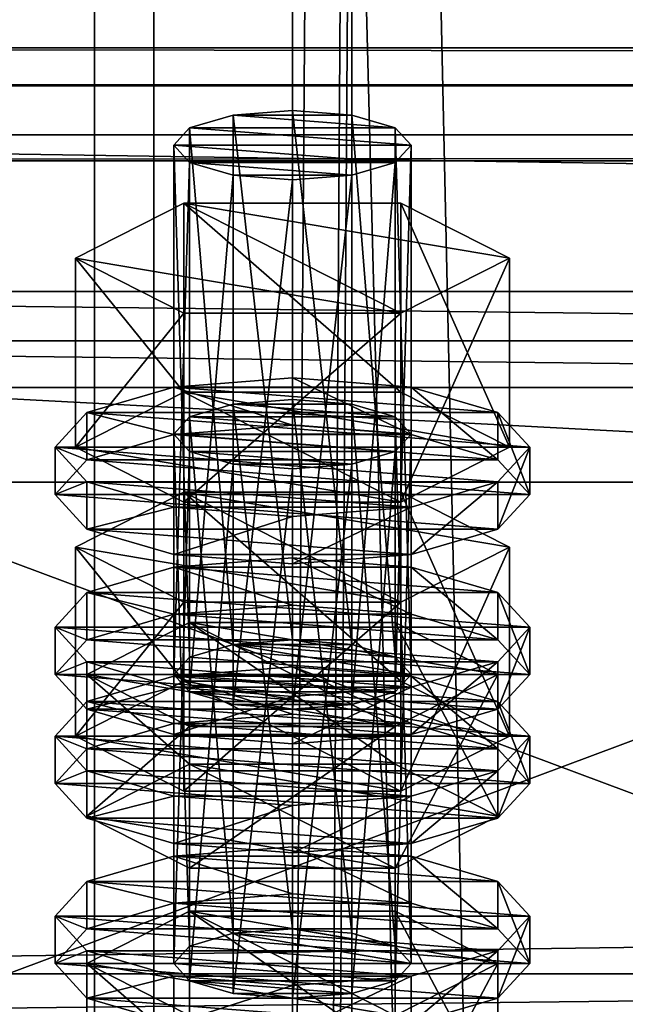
# Model space of a CAD drawing. Header units: millimetres. Extents: x 60485 to 71303, y 100 to 16900.
# Tile 709 of 1056: x 60566 to 60597, y 9918 to 9968. Entities that reach past the tile are written whole.
import ezdxf

# ---------------------------------------------------------------- set-up
doc = ezdxf.new("R2010")
doc.units = ezdxf.units.MM
for name, color, linetype in [('13', 7, 'Continuous'), ('3', 7, 'Continuous'), ('4', 7, 'Continuous'), ('6', 7, 'Continuous'), ('9', 7, 'Continuous')]:
    doc.layers.add(name, color=color, linetype=linetype)

msp = doc.modelspace()

# ---------------------------------------------------------------- meshes
at = {"layer": '13', "color": 20}
mesh = msp.add_polyface(dxfattribs=at)
corners = [(60580, 9960.148, 5210.687), (60577, 9960.383, 5211.456), (60577, 9933.606, 5219.642), (60574.804, 9961.025, 5213.556), (60574.804, 9934.248, 5221.743), (60574, 9961.902, 5216.425), (60574, 9935.125, 5224.612), (60574.804, 9962.779, 5219.294), (60574.804, 9936.002, 5227.48), (60577, 9963.421, 5221.394), (60577, 9936.644, 5229.581), (60580, 9963.656, 5222.163), (60580, 9936.879, 5230.349), (60583, 9960.383, 5211.456), (60585.196, 9961.025, 5213.556), (60586, 9961.902, 5216.425), (60585.196, 9962.779, 5219.294), (60583, 9963.421, 5221.394), (60585.485, 9953.402, 5209.09), (60574.515, 9953.402, 5209.09), (60574.515, 9943.839, 5212.013), (60569.03, 9956.18, 5218.174), (60569.03, 9946.617, 5221.098), (60574.515, 9958.958, 5227.259), (60574.515, 9949.394, 5230.183), (60585.485, 9949.394, 5230.183), (60585.485, 9943.839, 5212.013), (60569.608, 9944.863, 5215.36), (60568, 9946.617, 5221.098), (60568, 9944.226, 5221.829), (60569.608, 9942.472, 5216.091), (60569.608, 9948.371, 5226.836), (60569.608, 9945.98, 5227.567), (60574, 9949.655, 5231.036), (60574, 9947.265, 5231.767), (60580, 9950.125, 5232.574), (60580, 9947.735, 5233.305), (60574, 9943.579, 5211.16), (60586, 9943.579, 5211.16), (60590.392, 9944.863, 5215.36), (60592, 9946.617, 5221.098), (60590.392, 9948.371, 5226.836), (60586, 9949.655, 5231.036), (60586, 9947.265, 5231.767), (60590.392, 9945.98, 5227.567), (60592, 9944.226, 5221.829), (60577, 9945.764, 5163.641), (60583, 9945.764, 5163.641), (60574.804, 9946.406, 5165.741), (60585.196, 9946.406, 5165.741), (60574, 9947.283, 5168.61), (60586, 9947.283, 5168.61), (60574.804, 9948.16, 5171.479), (60585.196, 9948.16, 5171.479), (60577, 9948.802, 5173.579)]
mesh.append_faces([[corners[k] for k in face] for face in [(9, 12, 10, 10), (13, 1, 0, 0), (9, 17, 11, 11), (19, 22, 20, 20), (21, 24, 22, 22), (23, 25, 24, 24), (18, 21, 19, 19), (22, 26, 20, 20), (27, 29, 30, 30), (28, 32, 29, 29), (31, 34, 32, 32), (33, 36, 34, 34), (33, 42, 35, 35), (43, 34, 36, 36)]], dxfattribs={"vtx0": -1, "color": 20})
mesh.append_faces([[corners[k] for k in face] for face in [(1, 13, 3, 3), (3, 14, 5, 5), (5, 15, 7, 7), (7, 16, 9, 9), (21, 18, 23, 23), (24, 26, 22, 22), (37, 38, 27, 27), (27, 39, 28, 28), (28, 40, 31, 31), (31, 41, 33, 33), (34, 44, 32, 32), (32, 45, 29, 29), (46, 47, 48, 48), (48, 49, 50, 50), (50, 51, 52, 52), (52, 53, 54, 54)]], dxfattribs={"vtx0": -1, "vtx1": -1, "color": 20})
mesh.append_faces([[corners[k] for k in face] for face in [(0, 1, 2, 2), (1, 3, 4, 4), (3, 5, 6, 6), (5, 7, 8, 8), (7, 9, 10, 10), (9, 11, 12, 12), (18, 19, 20, 20), (19, 21, 22, 22), (21, 23, 24, 24), (27, 28, 29, 29), (28, 31, 32, 32), (31, 33, 34, 34), (33, 35, 36, 36)]], dxfattribs={"vtx2": -1, "vtx3": -1, "color": 20})
mesh = msp.add_polyface(dxfattribs=at)
corners = [(60586, 9961.902, 5216.425), (60585.196, 9961.025, 5213.556), (60585.196, 9934.248, 5221.743), (60583, 9960.383, 5211.456), (60583, 9933.606, 5219.642), (60580, 9960.148, 5210.687), (60580, 9933.371, 5218.874), (60580, 9963.656, 5222.163), (60583, 9963.421, 5221.394), (60583, 9936.644, 5229.581), (60580, 9936.879, 5230.349), (60585.196, 9962.779, 5219.294), (60585.196, 9936.002, 5227.48), (60586, 9935.125, 5224.612), (60574.804, 9961.025, 5213.556), (60574, 9961.902, 5216.425), (60574.804, 9962.779, 5219.294), (60577, 9963.421, 5221.394), (60590.97, 9956.18, 5218.174), (60585.485, 9953.402, 5209.09), (60585.485, 9943.839, 5212.013), (60590.97, 9946.617, 5221.098), (60574.515, 9943.839, 5212.013), (60574.515, 9958.958, 5227.259), (60585.485, 9958.958, 5227.259), (60585.485, 9949.394, 5230.183), (60574.515, 9949.394, 5230.183), (60592, 9946.617, 5221.098), (60590.392, 9944.863, 5215.36), (60590.392, 9942.472, 5216.091), (60592, 9944.226, 5221.829), (60580, 9950.125, 5232.574), (60586, 9949.655, 5231.036), (60586, 9947.265, 5231.767), (60580, 9947.735, 5233.305), (60590.392, 9948.371, 5226.836), (60590.392, 9945.98, 5227.567), (60569.608, 9944.863, 5215.36), (60586, 9943.579, 5211.16), (60568, 9946.617, 5221.098), (60569.608, 9948.371, 5226.836), (60574, 9949.655, 5231.036), (60574, 9947.265, 5231.767), (60569.608, 9945.98, 5227.567), (60568, 9944.226, 5221.829), (60583, 9945.764, 5163.641), (60577, 9945.764, 5163.641), (60580, 9945.529, 5162.872), (60574.804, 9946.406, 5165.741), (60585.196, 9946.406, 5165.741), (60574, 9947.283, 5168.61), (60586, 9947.283, 5168.61), (60574.804, 9948.16, 5171.479), (60585.196, 9948.16, 5171.479), (60577, 9948.802, 5173.579), (60583, 9948.802, 5173.579), (60580, 9949.037, 5174.348), (60574.515, 9944.339, 5179.444), (60590.97, 9941.561, 5170.359), (60585.485, 9944.339, 5179.444)]
mesh.append_faces([[corners[k] for k in face] for face in [(7, 9, 10, 10), (18, 20, 21, 21), (19, 22, 20, 20), (24, 21, 25, 25), (23, 18, 24, 24), (21, 26, 25, 25), (27, 29, 30, 30), (31, 33, 34, 34), (32, 36, 33, 33), (35, 30, 36, 36), (45, 46, 47, 47), (54, 55, 56, 56), (57, 58, 59, 59)]], dxfattribs={"vtx0": -1, "color": 20})
mesh.append_faces([[corners[k] for k in face] for face in [(14, 3, 1, 1), (15, 1, 0, 0), (16, 0, 11, 11), (17, 11, 8, 8), (23, 19, 18, 18), (26, 21, 20, 20), (37, 38, 28, 28), (39, 28, 27, 27), (40, 27, 35, 35), (41, 35, 32, 32), (42, 33, 36, 36), (43, 36, 30, 30), (44, 30, 29, 29), (48, 45, 49, 49), (50, 49, 51, 51), (52, 51, 53, 53), (54, 53, 55, 55)]], dxfattribs={"vtx0": -1, "vtx2": -1, "vtx3": -1, "color": 20})
mesh.append_faces([[corners[k] for k in face] for face in [(0, 1, 2, 2), (1, 3, 4, 4), (3, 5, 6, 6), (7, 8, 9, 9), (8, 11, 12, 12), (11, 0, 13, 13), (18, 19, 20, 20), (23, 24, 25, 25), (24, 18, 21, 21), (27, 28, 29, 29), (31, 32, 33, 33), (32, 35, 36, 36), (35, 27, 30, 30)]], dxfattribs={"vtx2": -1, "vtx3": -1, "color": 20})
mesh = msp.add_polyface(dxfattribs=at)
corners = [(60586, 9961.902, 5216.425), (60585.196, 9934.248, 5221.743), (60586, 9935.125, 5224.612), (60585.196, 9961.025, 5213.556), (60583, 9933.606, 5219.642), (60583, 9960.383, 5211.456), (60580, 9933.371, 5218.874), (60583, 9963.421, 5221.394), (60585.196, 9936.002, 5227.48), (60583, 9936.644, 5229.581), (60585.196, 9962.779, 5219.294), (60577, 9936.644, 5229.581), (60580, 9936.879, 5230.349), (60574, 9935.125, 5224.612), (60574.804, 9937.757, 5233.218), (60585.196, 9932.494, 5216.005), (60590.392, 9935.125, 5224.612), (60585.196, 9937.757, 5233.218), (60592, 9937.516, 5223.881), (60590.392, 9935.762, 5218.143), (60590.392, 9933.371, 5218.874), (60592, 9935.125, 5224.612), (60580, 9941.024, 5235.356), (60586, 9940.554, 5233.819), (60586, 9938.164, 5234.55), (60580, 9938.634, 5236.087), (60590.392, 9939.27, 5229.618), (60590.392, 9936.879, 5230.349), (60586, 9934.478, 5213.942), (60574, 9934.478, 5213.942), (60580, 9934.008, 5212.405), (60569.608, 9935.762, 5218.143), (60568, 9937.516, 5223.881), (60569.608, 9939.27, 5229.618), (60574, 9940.554, 5233.819), (60574, 9938.164, 5234.55), (60569.608, 9936.879, 5230.349), (60568, 9935.125, 5224.612), (60590.392, 9944.863, 5215.36), (60586, 9943.579, 5211.16), (60586, 9941.188, 5211.891), (60590.392, 9942.472, 5216.091), (60580, 9943.108, 5209.622), (60580, 9940.718, 5210.353), (60574, 9943.579, 5211.16), (60569.608, 9942.472, 5216.091), (60574, 9941.188, 5211.891), (60580, 9949.037, 5174.348), (60583, 9948.802, 5173.579), (60583, 9922.026, 5181.765), (60585.196, 9948.16, 5171.479), (60585.196, 9921.384, 5179.665), (60590.97, 9941.561, 5170.359), (60585.485, 9938.784, 5161.274), (60585.485, 9929.221, 5164.198), (60574.515, 9944.339, 5179.444), (60585.485, 9944.339, 5179.444), (60585.485, 9934.776, 5182.368), (60590.97, 9931.998, 5173.283), (60574, 9935.037, 5183.221), (60590.392, 9933.753, 5179.021), (60586, 9935.037, 5183.221), (60580, 9935.507, 5184.759)]
mesh.append_faces([[corners[k] for k in face] for face in [(0, 1, 2, 2), (3, 4, 1, 1), (5, 6, 4, 4), (7, 8, 9, 9), (10, 2, 8, 8), (9, 11, 12, 12), (14, 16, 17, 17), (18, 20, 21, 21), (22, 24, 25, 25), (23, 27, 24, 24), (26, 21, 27, 27), (28, 29, 30, 30), (38, 40, 41, 41), (39, 43, 40, 40), (39, 44, 42, 42), (46, 40, 43, 43), (56, 58, 57, 57), (59, 61, 62, 62)]], dxfattribs={"vtx0": -1, "color": 20})
mesh.append_faces([[corners[k] for k in face] for face in [(11, 9, 8, 8), (11, 8, 2, 2), (13, 2, 1, 1), (14, 15, 16, 16), (31, 28, 19, 19), (32, 19, 18, 18), (33, 18, 26, 26), (34, 26, 23, 23), (35, 24, 27, 27), (36, 27, 21, 21), (37, 21, 20, 20), (45, 41, 40, 40), (55, 53, 52, 52), (59, 60, 61, 61)]], dxfattribs={"vtx0": -1, "vtx2": -1, "vtx3": -1, "color": 20})
mesh.append_faces([[corners[k] for k in face] for face in [(18, 19, 20, 20), (22, 23, 24, 24), (23, 26, 27, 27), (26, 18, 21, 21), (38, 39, 40, 40), (39, 42, 43, 43), (47, 48, 49, 49), (48, 50, 51, 51), (52, 53, 54, 54), (55, 56, 57, 57), (56, 52, 58, 58)]], dxfattribs={"vtx2": -1, "vtx3": -1, "color": 20})
mesh = msp.add_polyface(dxfattribs=at)
corners = [(60580, 9960.148, 5210.687), (60577, 9933.606, 5219.642), (60580, 9933.371, 5218.874), (60577, 9960.383, 5211.456), (60574.804, 9934.248, 5221.743), (60574.804, 9961.025, 5213.556), (60574, 9935.125, 5224.612), (60574, 9961.902, 5216.425), (60574.804, 9936.002, 5227.48), (60574.804, 9962.779, 5219.294), (60577, 9936.644, 5229.581), (60586, 9935.125, 5224.612), (60585.196, 9934.248, 5221.743), (60569.608, 9935.125, 5224.612), (60585.196, 9932.494, 5216.005), (60574.804, 9937.757, 5233.218), (60574, 9934.478, 5213.942), (60569.608, 9935.762, 5218.143), (60569.608, 9933.371, 5218.874), (60568, 9937.516, 5223.881), (60568, 9935.125, 5224.612), (60569.608, 9939.27, 5229.618), (60569.608, 9936.879, 5230.349), (60574, 9940.554, 5233.819), (60574, 9938.164, 5234.55), (60580, 9941.024, 5235.356), (60580, 9938.634, 5236.087), (60586, 9934.478, 5213.942), (60590.392, 9935.762, 5218.143), (60592, 9937.516, 5223.881), (60590.392, 9939.27, 5229.618), (60586, 9940.554, 5233.819), (60586, 9938.164, 5234.55), (60590.392, 9936.879, 5230.349), (60592, 9935.125, 5224.612), (60580, 9943.108, 5209.622), (60574, 9943.579, 5211.16), (60574, 9941.188, 5211.891), (60580, 9940.718, 5210.353), (60569.608, 9944.863, 5215.36), (60569.608, 9942.472, 5216.091), (60568, 9944.226, 5221.829), (60590.392, 9942.472, 5216.091), (60586, 9941.188, 5211.891), (60574, 9947.283, 5168.61), (60574.804, 9948.16, 5171.479), (60574.804, 9921.384, 5179.665), (60577, 9948.802, 5173.579), (60577, 9922.026, 5181.765), (60580, 9949.037, 5174.348), (60580, 9922.261, 5182.534), (60574.515, 9938.784, 5161.274), (60569.03, 9941.561, 5170.359), (60569.03, 9931.998, 5173.283), (60574.515, 9944.339, 5179.444), (60574.515, 9934.776, 5182.368), (60585.485, 9934.776, 5182.368), (60585.485, 9938.784, 5161.274), (60574, 9935.037, 5183.221), (60580, 9935.507, 5184.759), (60580, 9933.116, 5185.489), (60569.608, 9933.753, 5179.021), (60590.392, 9933.753, 5179.021)]
mesh.append_faces([[corners[k] for k in face] for face in [(0, 1, 2, 2), (3, 4, 1, 1), (5, 6, 4, 4), (7, 8, 6, 6), (9, 10, 8, 8), (17, 20, 18, 18), (19, 22, 20, 20), (21, 24, 22, 22), (23, 26, 24, 24), (23, 31, 25, 25), (32, 24, 26, 26), (35, 37, 38, 38), (36, 40, 37, 37), (52, 55, 53, 53), (54, 56, 55, 55), (57, 52, 51, 51)]], dxfattribs={"vtx0": -1, "color": 20})
mesh.append_faces([[corners[k] for k in face] for face in [(10, 11, 8, 8), (8, 11, 6, 6), (6, 12, 4, 4), (13, 14, 15, 15), (16, 27, 17, 17), (17, 28, 19, 19), (19, 29, 21, 21), (21, 30, 23, 23), (24, 33, 22, 22), (22, 34, 20, 20), (41, 42, 40, 40), (40, 43, 37, 37), (52, 57, 54, 54), (61, 62, 58, 58)]], dxfattribs={"vtx0": -1, "vtx1": -1, "color": 20})
mesh.append_faces([[corners[k] for k in face] for face in [(16, 17, 18, 18), (17, 19, 20, 20), (19, 21, 22, 22), (21, 23, 24, 24), (23, 25, 26, 26), (35, 36, 37, 37), (36, 39, 40, 40), (44, 45, 46, 46), (45, 47, 48, 48), (47, 49, 50, 50), (51, 52, 53, 53), (52, 54, 55, 55), (58, 59, 60, 60)]], dxfattribs={"vtx2": -1, "vtx3": -1, "color": 20})
mesh = msp.add_polyface(dxfattribs=at)
corners = [(60574.804, 9934.248, 5221.743), (60585.196, 9934.248, 5221.743), (60583, 9933.606, 5219.642), (60590.392, 9935.125, 5224.612), (60585.196, 9932.494, 5216.005), (60585.196, 9925.322, 5218.198), (60590.392, 9927.953, 5226.804), (60574.804, 9937.757, 5233.218), (60585.196, 9937.757, 5233.218), (60585.196, 9930.584, 5235.411), (60574.804, 9930.584, 5235.411), (60590.392, 9935.762, 5218.143), (60586, 9934.478, 5213.942), (60586, 9932.087, 5214.673), (60590.392, 9933.371, 5218.874), (60580, 9934.008, 5212.405), (60580, 9931.617, 5213.136), (60569.608, 9933.371, 5218.874), (60586, 9947.283, 5168.61), (60585.196, 9946.406, 5165.741), (60585.196, 9919.63, 5173.927), (60583, 9945.764, 5163.641), (60583, 9918.987, 5171.827), (60580, 9945.529, 5162.872), (60580, 9918.752, 5171.058), (60580, 9949.037, 5174.348), (60583, 9922.026, 5181.765), (60580, 9922.261, 5182.534), (60583, 9948.802, 5173.579), (60585.196, 9921.384, 5179.665), (60585.196, 9948.16, 5171.479), (60586, 9920.507, 5176.796), (60590.97, 9941.561, 5170.359), (60585.485, 9929.221, 5164.198), (60590.97, 9931.998, 5173.283), (60585.485, 9938.784, 5161.274), (60574.515, 9929.221, 5164.198), (60574.515, 9934.776, 5182.368), (60585.485, 9934.776, 5182.368), (60592, 9931.998, 5173.283), (60590.392, 9930.244, 5167.545), (60590.392, 9927.853, 5168.276), (60592, 9929.608, 5174.014), (60586, 9928.96, 5163.345), (60586, 9926.569, 5164.076), (60580, 9928.49, 5161.807), (60580, 9926.099, 5162.538), (60580, 9935.507, 5184.759), (60586, 9935.037, 5183.221), (60586, 9932.646, 5183.952), (60580, 9933.116, 5185.489), (60590.392, 9933.753, 5179.021), (60590.392, 9931.362, 5179.752), (60574, 9928.96, 5163.345), (60569.608, 9930.244, 5167.545), (60568, 9931.998, 5173.283), (60569.608, 9933.753, 5179.021), (60574, 9932.646, 5183.952), (60569.608, 9931.362, 5179.752), (60568, 9929.608, 5174.014), (60569.608, 9927.853, 5168.276)]
mesh.append_faces([[corners[k] for k in face] for face in [(3, 5, 6, 6), (8, 6, 9, 9), (6, 10, 9, 9), (11, 13, 14, 14), (12, 16, 13, 13), (25, 26, 27, 27), (28, 29, 26, 26), (30, 31, 29, 29), (32, 33, 34, 34), (35, 36, 33, 33), (34, 37, 38, 38), (39, 41, 42, 42), (40, 44, 41, 41), (47, 49, 50, 50), (48, 52, 49, 49), (51, 42, 52, 52), (43, 53, 45, 45)]], dxfattribs={"vtx0": -1, "color": 20})
mesh.append_faces([[corners[k] for k in face] for face in [(0, 1, 2, 2), (10, 6, 5, 5), (17, 14, 13, 13), (37, 34, 33, 33), (54, 43, 40, 40), (55, 40, 39, 39), (56, 39, 51, 51), (57, 49, 52, 52), (58, 52, 42, 42), (59, 42, 41, 41), (60, 41, 44, 44)]], dxfattribs={"vtx0": -1, "vtx2": -1, "vtx3": -1, "color": 20})
mesh.append_faces([[corners[k] for k in face] for face in [(3, 4, 5, 5), (7, 8, 9, 9), (8, 3, 6, 6), (11, 12, 13, 13), (12, 15, 16, 16), (18, 19, 20, 20), (19, 21, 22, 22), (21, 23, 24, 24), (30, 18, 31, 31), (39, 40, 41, 41), (40, 43, 44, 44), (43, 45, 46, 46), (47, 48, 49, 49), (48, 51, 52, 52), (51, 39, 42, 42)]], dxfattribs={"vtx2": -1, "vtx3": -1, "color": 20})
mesh = msp.add_polyface(dxfattribs=at)
corners = [(60574.804, 9934.248, 5221.743), (60583, 9933.606, 5219.642), (60577, 9933.606, 5219.642), (60580, 9933.371, 5218.874), (60585.196, 9932.494, 5216.005), (60574.804, 9932.494, 5216.005), (60574.804, 9925.322, 5218.198), (60569.608, 9935.125, 5224.612), (60569.608, 9927.953, 5226.804), (60574.804, 9937.757, 5233.218), (60574.804, 9930.584, 5235.411), (60585.196, 9930.584, 5235.411), (60585.196, 9925.322, 5218.198), (60580, 9934.008, 5212.405), (60574, 9934.478, 5213.942), (60574, 9932.087, 5214.673), (60580, 9931.617, 5213.136), (60569.608, 9933.371, 5218.874), (60568, 9935.125, 5224.612), (60590.392, 9933.371, 5218.874), (60586, 9932.087, 5214.673), (60580, 9945.529, 5162.872), (60577, 9945.764, 5163.641), (60577, 9918.987, 5171.827), (60574.804, 9946.406, 5165.741), (60574.804, 9919.63, 5173.927), (60574, 9947.283, 5168.61), (60574, 9920.507, 5176.796), (60574.804, 9921.384, 5179.665), (60574.804, 9948.16, 5171.479), (60577, 9922.026, 5181.765), (60577, 9948.802, 5173.579), (60580, 9922.261, 5182.534), (60585.485, 9938.784, 5161.274), (60574.515, 9938.784, 5161.274), (60574.515, 9929.221, 5164.198), (60569.03, 9931.998, 5173.283), (60574.515, 9934.776, 5182.368), (60585.485, 9929.221, 5164.198), (60580, 9928.49, 5161.807), (60574, 9928.96, 5163.345), (60574, 9926.569, 5164.076), (60569.608, 9930.244, 5167.545), (60569.608, 9927.853, 5168.276), (60568, 9931.998, 5173.283), (60568, 9929.608, 5174.014), (60569.608, 9933.753, 5179.021), (60569.608, 9931.362, 5179.752), (60574, 9935.037, 5183.221), (60574, 9932.646, 5183.952), (60580, 9933.116, 5185.489), (60586, 9928.96, 5163.345), (60590.392, 9930.244, 5167.545), (60592, 9931.998, 5173.283), (60586, 9932.646, 5183.952), (60590.392, 9931.362, 5179.752), (60592, 9929.608, 5174.014), (60590.392, 9927.853, 5168.276)]
mesh.append_faces([[corners[k] for k in face] for face in [(2, 1, 3, 3), (5, 8, 6, 6), (7, 10, 8, 8), (9, 11, 10, 10), (4, 7, 5, 5), (13, 15, 16, 16), (14, 17, 15, 15), (15, 20, 16, 16), (26, 28, 27, 27), (29, 30, 28, 28), (31, 32, 30, 30), (34, 36, 35, 35), (36, 38, 35, 35), (40, 43, 41, 41), (42, 45, 43, 43), (44, 47, 45, 45), (46, 49, 47, 47), (48, 50, 49, 49), (54, 49, 50, 50)]], dxfattribs={"vtx0": -1, "color": 20})
mesh.append_faces([[corners[k] for k in face] for face in [(0, 1, 2, 2), (10, 12, 8, 8), (18, 19, 17, 17), (17, 20, 15, 15), (37, 38, 36, 36), (40, 51, 42, 42), (42, 52, 44, 44), (44, 53, 46, 46), (49, 55, 47, 47), (47, 56, 45, 45), (45, 57, 43, 43)]], dxfattribs={"vtx0": -1, "vtx1": -1, "color": 20})
mesh.append_faces([[corners[k] for k in face] for face in [(4, 5, 6, 6), (5, 7, 8, 8), (7, 9, 10, 10), (13, 14, 15, 15), (21, 22, 23, 23), (22, 24, 25, 25), (24, 26, 27, 27), (33, 34, 35, 35), (39, 40, 41, 41), (40, 42, 43, 43), (42, 44, 45, 45), (44, 46, 47, 47), (46, 48, 49, 49)]], dxfattribs={"vtx2": -1, "vtx3": -1, "color": 20})
mesh = msp.add_polyface(dxfattribs=at)
corners = [(60585.196, 9932.494, 5216.005), (60574.804, 9925.322, 5218.198), (60585.196, 9925.322, 5218.198), (60586, 9947.283, 5168.61), (60585.196, 9919.63, 5173.927), (60586, 9920.507, 5176.796), (60585.196, 9946.406, 5165.741), (60583, 9918.987, 5171.827), (60583, 9945.764, 5163.641), (60580, 9918.752, 5171.058), (60585.196, 9921.384, 5179.665), (60580, 9922.261, 5182.534), (60583, 9922.026, 5181.765), (60577, 9922.026, 5181.765), (60574, 9920.507, 5176.796), (60574.804, 9919.63, 5173.927), (60577, 9918.987, 5171.827), (60590.392, 9920.507, 5176.796), (60585.196, 9917.875, 5168.19), (60585.196, 9910.703, 5170.382), (60590.392, 9913.334, 5178.989), (60574.804, 9910.703, 5170.382), (60574.804, 9923.138, 5185.403), (60585.196, 9923.138, 5185.403), (60585.196, 9915.966, 5187.596), (60574.804, 9915.966, 5187.596), (60592, 9922.897, 5176.065), (60590.392, 9921.143, 5170.328), (60590.392, 9918.752, 5171.058), (60592, 9920.507, 5176.796), (60586, 9919.859, 5166.127), (60586, 9917.468, 5166.858), (60580, 9919.389, 5164.59), (60580, 9916.998, 5165.321), (60580, 9926.406, 5187.541), (60586, 9925.936, 5186.004), (60586, 9923.545, 5186.734), (60580, 9924.015, 5188.272), (60590.392, 9924.652, 5181.803), (60590.392, 9922.261, 5182.534), (60574, 9919.859, 5166.127), (60569.608, 9921.143, 5170.328), (60568, 9922.897, 5176.065), (60569.608, 9924.652, 5181.803), (60574, 9925.936, 5186.004), (60574, 9923.545, 5186.734), (60569.608, 9922.261, 5182.534), (60568, 9920.507, 5176.796), (60569.608, 9918.752, 5171.058), (60574, 9917.468, 5166.858), (60586, 9928.96, 5163.345), (60580, 9926.099, 5162.538), (60586, 9926.569, 5164.076), (60574, 9926.569, 5164.076)]
mesh.append_faces([[corners[k] for k in face] for face in [(0, 1, 2, 2), (3, 4, 5, 5), (6, 7, 4, 4), (8, 9, 7, 7), (10, 11, 12, 12), (16, 7, 9, 9), (17, 19, 20, 20), (18, 21, 19, 19), (23, 20, 24, 24), (22, 17, 23, 23), (20, 25, 24, 24), (26, 28, 29, 29), (27, 31, 28, 28), (30, 33, 31, 31), (34, 36, 37, 37), (35, 39, 36, 36), (38, 29, 39, 39), (30, 40, 32, 32), (49, 31, 33, 33), (50, 51, 52, 52), (53, 52, 51, 51)]], dxfattribs={"vtx0": -1, "color": 20})
mesh.append_faces([[corners[k] for k in face] for face in [(13, 10, 5, 5), (14, 5, 4, 4), (15, 4, 7, 7), (22, 18, 17, 17), (25, 20, 19, 19), (41, 30, 27, 27), (42, 27, 26, 26), (43, 26, 38, 38), (44, 38, 35, 35), (45, 36, 39, 39), (46, 39, 29, 29), (47, 29, 28, 28), (48, 28, 31, 31)]], dxfattribs={"vtx0": -1, "vtx2": -1, "vtx3": -1, "color": 20})
mesh.append_faces([[corners[k] for k in face] for face in [(17, 18, 19, 19), (22, 23, 24, 24), (23, 17, 20, 20), (26, 27, 28, 28), (27, 30, 31, 31), (30, 32, 33, 33), (34, 35, 36, 36), (35, 38, 39, 39), (38, 26, 29, 29)]], dxfattribs={"vtx2": -1, "vtx3": -1, "color": 20})
mesh = msp.add_polyface(dxfattribs=at)
corners = [(60569.608, 9927.953, 5226.804), (60585.196, 9925.322, 5218.198), (60574.804, 9925.322, 5218.198), (60580, 9945.529, 5162.872), (60577, 9918.987, 5171.827), (60580, 9918.752, 5171.058), (60577, 9945.764, 5163.641), (60574.804, 9919.63, 5173.927), (60574.804, 9946.406, 5165.741), (60574, 9920.507, 5176.796), (60580, 9922.261, 5182.534), (60585.196, 9921.384, 5179.665), (60577, 9922.026, 5181.765), (60586, 9920.507, 5176.796), (60574.804, 9921.384, 5179.665), (60585.196, 9919.63, 5173.927), (60583, 9918.987, 5171.827), (60585.196, 9917.875, 5168.19), (60574.804, 9917.875, 5168.19), (60574.804, 9910.703, 5170.382), (60569.608, 9920.507, 5176.796), (60569.608, 9913.334, 5178.989), (60574.804, 9923.138, 5185.403), (60574.804, 9915.966, 5187.596), (60585.196, 9915.966, 5187.596), (60585.196, 9910.703, 5170.382), (60580, 9919.389, 5164.59), (60574, 9919.859, 5166.127), (60574, 9917.468, 5166.858), (60580, 9916.998, 5165.321), (60569.608, 9921.143, 5170.328), (60569.608, 9918.752, 5171.058), (60568, 9922.897, 5176.065), (60568, 9920.507, 5176.796), (60569.608, 9924.652, 5181.803), (60569.608, 9922.261, 5182.534), (60574, 9925.936, 5186.004), (60574, 9923.545, 5186.734), (60580, 9926.406, 5187.541), (60580, 9924.015, 5188.272), (60586, 9919.859, 5166.127), (60590.392, 9921.143, 5170.328), (60592, 9922.897, 5176.065), (60590.392, 9924.652, 5181.803), (60586, 9925.936, 5186.004), (60586, 9923.545, 5186.734), (60590.392, 9922.261, 5182.534), (60592, 9920.507, 5176.796), (60590.392, 9918.752, 5171.058), (60586, 9917.468, 5166.858), (60580, 9928.49, 5161.807), (60574, 9926.569, 5164.076), (60580, 9926.099, 5162.538), (60569.608, 9927.853, 5168.276), (60586, 9926.569, 5164.076)]
mesh.append_faces([[corners[k] for k in face] for face in [(0, 1, 2, 2), (3, 4, 5, 5), (6, 7, 4, 4), (8, 9, 7, 7), (18, 21, 19, 19), (20, 23, 21, 21), (22, 24, 23, 23), (17, 20, 18, 18), (21, 25, 19, 19), (26, 28, 29, 29), (27, 31, 28, 28), (30, 33, 31, 31), (32, 35, 33, 33), (34, 37, 35, 35), (36, 39, 37, 37), (36, 44, 38, 38), (45, 37, 39, 39), (50, 51, 52, 52)]], dxfattribs={"vtx0": -1, "color": 20})
mesh.append_faces([[corners[k] for k in face] for face in [(10, 11, 12, 12), (12, 13, 14, 14), (14, 13, 9, 9), (9, 15, 7, 7), (7, 16, 4, 4), (20, 17, 22, 22), (23, 25, 21, 21), (27, 40, 30, 30), (30, 41, 32, 32), (32, 42, 34, 34), (34, 43, 36, 36), (37, 46, 35, 35), (35, 47, 33, 33), (33, 48, 31, 31), (31, 49, 28, 28), (53, 54, 51, 51)]], dxfattribs={"vtx0": -1, "vtx1": -1, "color": 20})
mesh.append_faces([[corners[k] for k in face] for face in [(17, 18, 19, 19), (18, 20, 21, 21), (20, 22, 23, 23), (26, 27, 28, 28), (27, 30, 31, 31), (30, 32, 33, 33), (32, 34, 35, 35), (34, 36, 37, 37), (36, 38, 39, 39)]], dxfattribs={"vtx2": -1, "vtx3": -1, "color": 20})
at = {"layer": '3', "color": 91}
mesh = msp.add_polyface(dxfattribs=at)
corners = [(60573, 16854.959, 2970.03), (60573, 16738.421, 2970.03), (60573, 8515, 5484.182), (60573, 8515, 5561.563), (60573, 16854.959, 3011.782), (60627, 8515, 5561.563), (60627, 16854.959, 3011.782), (60627, 16738.421, 2970.03), (60627, 16854.959, 2970.03), (60627, 8515, 5484.182), (60630, 8515, 5564.7), (60630, 8515, 5481.045), (60570, 8515, 5481.045), (60570, 8515, 5564.7), (60570, 16854.959, 3014.919), (60630, 16854.959, 3014.919), (60630, 16854.959, 2970.03), (60570, 16854.959, 2970.03), (60570, 16728.16, 2970.03), (60630, 16728.16, 2970.03)]
mesh.append_faces([[corners[k] for k in face] for face in [(1, 4, 0, 0), (3, 1, 2, 2), (3, 6, 4, 4), (7, 5, 9, 9), (6, 7, 8, 8), (1, 9, 2, 2), (10, 14, 15, 15), (16, 6, 8, 8), (0, 14, 17, 17), (18, 13, 12, 12), (14, 18, 17, 17), (19, 12, 11, 11), (19, 15, 16, 16), (10, 19, 11, 11), (7, 16, 8, 8), (17, 1, 0, 0)]], dxfattribs={"vtx0": -1, "color": 91})
mesh.append_faces([[corners[k] for k in face] for face in [(4, 1, 3, 3), (5, 7, 6, 6), (10, 5, 13, 13), (5, 11, 9, 9), (9, 11, 2, 2), (13, 3, 12, 12), (3, 13, 5, 5), (12, 2, 11, 11), (14, 4, 15, 15), (15, 6, 16, 16), (13, 18, 14, 14), (15, 19, 10, 10), (19, 7, 18, 18), (18, 1, 17, 17), (1, 18, 7, 7)]], dxfattribs={"vtx0": -1, "vtx1": -1, "color": 91})
mesh.append_faces([[corners[k] for k in face] for face in [(5, 10, 11, 11), (12, 3, 2, 2), (14, 0, 4, 4), (15, 4, 6, 6), (7, 19, 16, 16)]], dxfattribs={"vtx0": -1, "vtx2": -1, "vtx3": -1, "color": 91})
mesh.append_faces([[corners[k] for k in face] for face in [(3, 5, 6, 6), (1, 7, 9, 9), (10, 13, 14, 14), (19, 18, 12, 12)]], dxfattribs={"vtx2": -1, "vtx3": -1, "color": 91})
mesh = msp.add_polyface(dxfattribs=at)
corners = [(60645, 9911.233, 5137.913), (60555, 9911.233, 5137.913), (60555, 9944.856, 5247.888), (60645, 9944.856, 5247.888), (60555, 9916.015, 5136.451), (60555, 9949.637, 5246.427), (60645, 9916.015, 5136.451), (60645, 9949.637, 5246.427)]
mesh.append_faces([[corners[k] for k in face] for face in [(0, 2, 3, 3), (1, 5, 2, 2), (4, 7, 5, 5), (6, 3, 7, 7), (1, 6, 4, 4), (3, 5, 7, 7)]], dxfattribs={"vtx0": -1, "color": 91})
mesh.append_faces([[corners[k] for k in face] for face in [(0, 1, 2, 2), (1, 4, 5, 5), (4, 6, 7, 7), (6, 0, 3, 3), (1, 0, 6, 6), (3, 2, 5, 5)]], dxfattribs={"vtx2": -1, "vtx3": -1, "color": 91})
at = {"layer": '4', "color": 171}
mesh = msp.add_polyface(dxfattribs=at)
corners = [(60583, 10172.442, 4974.314), (60617, 10172.442, 4974.314), (60617, 8638.07, 3030.03), (60583, 8638.07, 3030.03), (60617, 10117.023, 4991.257), (60617, 8569.28, 3030.03), (60583, 10117.023, 4991.257), (60583, 8569.28, 3030.03), (60580, 10175.521, 4973.373), (60580, 10113.944, 4992.198), (60580, 8565.458, 3030.03), (60580, 8641.892, 3030.03), (60620, 10113.944, 4992.198), (60620, 8565.458, 3030.03), (60620, 10175.521, 4973.373), (60620, 8641.892, 3030.03)]
mesh.append_faces([[corners[k] for k in face] for face in [(0, 2, 3, 3), (1, 5, 2, 2), (4, 7, 5, 5), (6, 3, 7, 7), (8, 10, 11, 11), (9, 13, 10, 10), (12, 15, 13, 13), (14, 11, 15, 15)]], dxfattribs={"vtx0": -1, "color": 171})
mesh.append_faces([[corners[k] for k in face] for face in [(9, 6, 12, 12), (6, 8, 0, 0), (0, 8, 1, 1), (12, 4, 14, 14), (4, 12, 6, 6), (14, 1, 8, 8), (11, 3, 15, 15), (3, 10, 7, 7), (7, 10, 5, 5), (15, 2, 13, 13), (2, 15, 3, 3), (13, 5, 10, 10)]], dxfattribs={"vtx0": -1, "vtx1": -1, "color": 171})
mesh.append_faces([[corners[k] for k in face] for face in [(6, 9, 8, 8), (14, 4, 1, 1), (3, 11, 10, 10), (13, 2, 5, 5)]], dxfattribs={"vtx0": -1, "vtx2": -1, "vtx3": -1, "color": 171})
mesh.append_faces([[corners[k] for k in face] for face in [(0, 1, 2, 2), (1, 4, 5, 5), (4, 6, 7, 7), (6, 0, 3, 3), (8, 9, 10, 10), (9, 12, 13, 13), (12, 14, 15, 15), (14, 8, 11, 11)]], dxfattribs={"vtx2": -1, "vtx3": -1, "color": 171})
at = {"layer": '6', "color": 2}
mesh = msp.add_polyface(dxfattribs=at)
corners = [(60627, 8515, 2973.03), (60573, 8515, 2973.03), (60573, 16718.348, 2973.03), (60627, 16718.348, 2973.03), (60573, 8515, 3027.03), (60573, 16541.721, 3027.03), (60627, 8515, 3027.03), (60627, 16541.721, 3027.03), (60630, 8515, 2970.03), (60630, 8515, 3030.03), (60630, 16531.909, 3030.03), (60630, 16728.16, 2970.03), (60570, 8515, 3030.03), (60570, 16531.909, 3030.03), (60570, 8515, 2970.03), (60570, 16728.16, 2970.03)]
mesh.append_faces([[corners[k] for k in face] for face in [(0, 2, 3, 3), (1, 5, 2, 2), (4, 7, 5, 5), (6, 3, 7, 7), (8, 10, 11, 11), (9, 13, 10, 10), (12, 15, 13, 13), (14, 11, 15, 15)]], dxfattribs={"vtx0": -1, "color": 2})
mesh.append_faces([[corners[k] for k in face] for face in [(9, 6, 12, 12), (6, 8, 0, 0), (0, 8, 1, 1), (12, 4, 14, 14), (4, 12, 6, 6), (14, 1, 8, 8), (11, 3, 15, 15), (3, 10, 7, 7), (7, 10, 5, 5), (15, 2, 13, 13), (2, 15, 3, 3), (13, 5, 10, 10)]], dxfattribs={"vtx0": -1, "vtx1": -1, "color": 2})
mesh.append_faces([[corners[k] for k in face] for face in [(6, 9, 8, 8), (14, 4, 1, 1), (3, 11, 10, 10), (13, 2, 5, 5)]], dxfattribs={"vtx0": -1, "vtx2": -1, "vtx3": -1, "color": 2})
mesh.append_faces([[corners[k] for k in face] for face in [(0, 1, 2, 2), (1, 4, 5, 5), (4, 6, 7, 7), (6, 0, 3, 3), (8, 9, 10, 10), (9, 12, 13, 13), (12, 14, 15, 15), (14, 8, 11, 11)]], dxfattribs={"vtx2": -1, "vtx3": -1, "color": 2})
at = {"layer": '9', "color": 243}
mesh = msp.add_polyface(dxfattribs=at)
corners = [(60500, 9962.427, 5127.488), (60500, 9917.483, 5141.236), (63500, 9917.483, 5141.236), (63500, 9962.427, 5127.488), (60500, 9951.998, 5254.075), (63500, 9951.998, 5254.075), (60500, 9916.616, 5264.898), (63500, 9916.616, 5264.898), (60500, 9912.814, 5252.466), (63500, 9912.814, 5252.466), (60500, 9910.901, 5253.051), (63500, 9910.901, 5253.051), (60500, 9915.289, 5267.395), (63500, 9915.289, 5267.395), (60500, 9954.496, 5255.403), (63500, 9954.496, 5255.403), (60500, 9919.98, 5142.564), (63500, 9919.98, 5142.564), (60500, 9961.1, 5129.986), (63500, 9961.1, 5129.986), (60500, 9964.902, 5142.417), (63500, 9964.902, 5142.417), (60500, 9966.815, 5141.832), (63500, 9966.815, 5141.832)]
mesh.append_faces([[corners[k] for k in face] for face in [(0, 2, 3, 3), (1, 5, 2, 2), (4, 7, 5, 5), (6, 9, 7, 7), (8, 11, 9, 9), (10, 13, 11, 11), (12, 15, 13, 13), (14, 17, 15, 15), (16, 19, 17, 17), (18, 21, 19, 19), (20, 23, 21, 21), (22, 3, 23, 23), (8, 12, 10, 10), (20, 0, 22, 22), (11, 7, 9, 9), (3, 21, 23, 23)]], dxfattribs={"vtx0": -1, "color": 243})
mesh.append_faces([[corners[k] for k in face] for face in [(12, 6, 14, 14), (14, 1, 16, 16), (16, 0, 18, 18), (18, 0, 20, 20), (2, 19, 3, 3), (19, 2, 17, 17), (17, 2, 15, 15), (15, 5, 13, 13), (21, 3, 19, 19)]], dxfattribs={"vtx0": -1, "vtx1": -1, "color": 243})
mesh.append_faces([[corners[k] for k in face] for face in [(12, 8, 6, 6), (14, 6, 4, 4), (14, 4, 1, 1), (16, 1, 0, 0), (7, 11, 13, 13), (15, 2, 5, 5), (13, 5, 7, 7)]], dxfattribs={"vtx0": -1, "vtx2": -1, "vtx3": -1, "color": 243})
mesh.append_faces([[corners[k] for k in face] for face in [(0, 1, 2, 2), (1, 4, 5, 5), (4, 6, 7, 7), (6, 8, 9, 9), (8, 10, 11, 11), (10, 12, 13, 13), (12, 14, 15, 15), (14, 16, 17, 17), (16, 18, 19, 19), (18, 20, 21, 21), (20, 22, 23, 23), (22, 0, 3, 3)]], dxfattribs={"vtx2": -1, "vtx3": -1, "color": 243})

doc.saveas('drawing.dxf')
